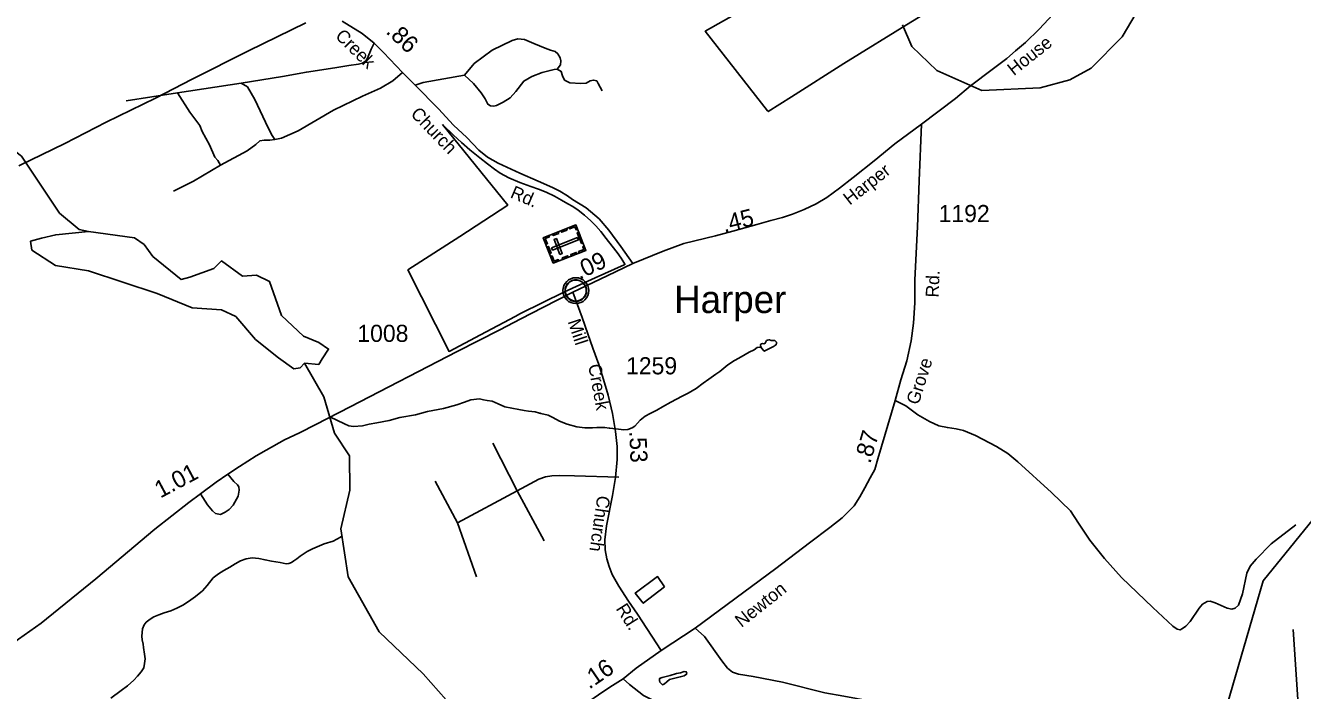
# Model space of a CAD drawing. Extents: x 2082433 to 2279600, y 546599 to 755198.
# Drawn here: x 2198267 to 2207567, y 562377 to 567224 of the extents above; entities that cross this region are included whole.
import ezdxf

# ---------------------------------------------------------------- set-up
doc = ezdxf.new("R2010")
doc.units = 0
for name, color, linetype in [('Exist Boundary Land Use NC Cultural Resources Department', 7, 'Continuous'), ('Exist Civil Demographics Community CELL', 7, 'Continuous'), ('Exist Civil Demographics Community Label', 7, 'Continuous'), ('Exist Cultural Cemetery CELL', 7, 'Continuous'), ('Exist Hydrographic Creek Single Shore', 7, 'Continuous'), ('Exist Hydrographic Misc Water Feature', 7, 'Continuous'), ('Exist Hydrographic Pond Under 1500 Sq Ft', 7, 'Continuous'), ('Exist Road Non-System Type 51', 7, 'Continuous'), ('Exist Road Secondary Mileage Hundredths English Label', 7, 'Continuous'), ('Exist Road Secondary Type 51 Attributed', 7, 'Continuous'), ('Exist Road Secondary Type 51 Label', 7, 'Continuous'), ('Exist Road Secondary Type 51 Number Label', 7, 'Continuous'), ('Exist Utilities Electrical Transmission Line', 7, 'Continuous')]:
    doc.layers.add(name, color=color, linetype=linetype)

msp = doc.modelspace()

# ---------------------------------------------------------------- linework, layer by layer
at = {"layer": 'Exist Boundary Land Use NC Cultural Resources Department'}
for points in [[(2204715.7, 567248.5), (2204227.3, 566946), (2203844.4, 566703.3), (2203676.1, 566596.4), (2203670.5, 566601.8), (2203217, 567182.5), (2204400.7, 567854), (2204170.3, 568161.1), (2204170.5, 568343.9), (2204138.5, 568527.5), (2204137.2, 568540.7), (2204168.8, 568689.2), (2204233.8, 568701.4), (2204352.3, 568722.6), (2204543.5, 568701.7), (2205130.9, 567502.9), (2204715.7, 567248.5)], [(2201303.6, 566501.8), (2201382.8, 566425.1), (2201441, 566371.1), (2201501.7, 566318.5), (2201574.5, 566259.8), (2201631.7, 566215.4), (2201681.5, 566177.5), (2201724, 566146.6), (2201786.5, 566112.6), (2201866.3, 566080), (2201946.5, 566051), (2202003.3, 566030.9), (2202057.8, 566009.1), (2202118.7, 565979.7), (2202170.8, 565951.4), (2202215.7, 565925.2), (2202252.2, 565903.9), (2202292.2, 565877), (2202338.5, 565840.5), (2202383.4, 565801), (2202421.2, 565762.8), (2202455.8, 565722.1), (2202495.2, 565672.3), (2202538.7, 565616.7), (2202576.2, 565568.8), (2202605.7, 565528.3), (2202618, 565509.2), (2202632, 565485.1), (2202633, 565483.3), (2202626, 565479.9), (2202415.8, 565385.6), (2202191.7, 565283), (2201872.9, 565125.1), (2201832.3, 565103.5), (2201581.1, 564969.4), (2201351.2, 564848.1), (2201052.2, 565442.9), (2201430.6, 565686.4)], [(2201430.6, 565686.4), (2201778.5, 565915.2), (2201303.6, 566501.8)]]:
    msp.add_lwpolyline(points, dxfattribs=at)
at = {"layer": 'Exist Civil Demographics Community CELL'}
msp.add_lwpolyline([(2202197.1, 565304), (2202198.1, 565309.5), (2202199.8, 565316.1), (2202202.8, 565323.3), (2202205.7, 565329.1), (2202209, 565334.8), (2202212.8, 565339.9), (2202216.7, 565344.3), (2202221.3, 565348.9), (2202226.9, 565353.5), (2202232.3, 565357.1), (2202237.2, 565360), (2202242.2, 565362.4), (2202247.7, 565364.7), (2202253.3, 565366.6), (2202257.6, 565367.7), (2202262.5, 565368.4), (2202266.6, 565369.2), (2202273, 565369.4), (2202277.4, 565369.3), (2202283.1, 565369.1), (2202288, 565368.3), (2202292.9, 565367.4), (2202297.9, 565365.9), (2202303.1, 565364), (2202309.7, 565361.1), (2202316, 565357.6), (2202321, 565354), (2202326.2, 565350), (2202329.5, 565346.9), (2202333.6, 565342.5), (2202337.5, 565337.8), (2202340.6, 565333.2), (2202343.7, 565328.2), (2202346.2, 565323.1), (2202348.2, 565318), (2202349.8, 565313), (2202351, 565308.4), (2202352.1, 565302.4), (2202352.8, 565297.7), (2202353, 565291.7), (2202352.8, 565285.9), (2202352.3, 565280.2), (2202351.3, 565274.7), (2202349.7, 565268.6), (2202347.8, 565262.7), (2202345.5, 565257.7), (2202342.4, 565251.7), (2202339.1, 565246.4), (2202335.6, 565241.7), (2202331.4, 565236.9), (2202326.1, 565231.9), (2202321.1, 565227.8), (2202316.1, 565224.4), (2202311.8, 565221.9), (2202304.9, 565218.6), (2202297.8, 565215.9), (2202291.8, 565214.5), (2202285.2, 565213.2), (2202280.8, 565212.7), (2202276.3, 565212.4), (2202270.7, 565212.4), (2202266.5, 565212.9), (2202260.8, 565213.6), (2202254.9, 565214.9), (2202250.3, 565216.2), (2202245.1, 565218.1), (2202240.6, 565220.1), (2202236.6, 565222.3), (2202229.8, 565226.4), (2202224.2, 565230.6), (2202219.3, 565235.1), (2202214.9, 565240), (2202211.7, 565244), (2202208.7, 565248.1), (2202204.6, 565255.2), (2202202.9, 565258.8), (2202201.2, 565262.8), (2202198.6, 565271), (2202197.1, 565278), (2202196.4, 565283.2), (2202196, 565289.5), (2202196, 565294.2), (2202196.5, 565300.7)], close=True, dxfattribs=at)
for centre, radius in [((2202274.7, 565291.5), 94.3), ((2202274.4, 565291.8), 76.7)]:
    msp.add_circle(centre, radius, dxfattribs=at)
at = {"layer": 'Exist Cultural Cemetery CELL'}
for points in [[(2202110.5, 565491.9), (2202037.9, 565677.2), (2202275, 565770.1), (2202347.6, 565584.7)], [(2202211.8, 565733.2), (2202171.5, 565717.4), (2202167.3, 565728), (2202207.7, 565743.8)], [(2202287, 565739.2), (2202276.4, 565735.1), (2202268.3, 565755.5), (2202230.7, 565740.8), (2202226.6, 565751.2), (2202275, 565770.1)], [(2202078.2, 565693.1), (2202082.4, 565682.5), (2202052.4, 565670.8), (2202067.2, 565633), (2202056.8, 565629), (2202037.9, 565677.3)], [(2202098, 565604.1), (2202104.8, 565586.7), (2202293.6, 565660.6), (2202286.8, 565678)], [(2202150.4, 565709.1), (2202110.1, 565693.3), (2202105.9, 565703.9), (2202146.3, 565719.7)], [(2202159, 565554.7), (2202176.4, 565561.5), (2202133.4, 565671.1), (2202116, 565664.3)], [(2202315.9, 565634), (2202285, 565713), (2202295.6, 565717.2), (2202326.5, 565638.2)], [(2202083.5, 565560.8), (2202064.6, 565609.1), (2202075.2, 565613.2), (2202094.1, 565565)], [(2202150.8, 565507.7), (2202146.7, 565518.2), (2202116.7, 565506.5), (2202101.9, 565544.2), (2202091.6, 565540.2), (2202110.5, 565491.9)], [(2202219.9, 565534.7), (2202179.5, 565518.9), (2202175.4, 565529.5), (2202215.7, 565545.3)], [(2202282.5, 565559.2), (2202242.1, 565543.4), (2202238, 565554), (2202278.3, 565569.8)], [(2202335.5, 565615.5), (2202324.8, 565611.3), (2202332.8, 565590.8), (2202295.2, 565576.1), (2202299.2, 565565.7), (2202347.5, 565584.7)]]:
    msp.add_lwpolyline(points, close=True, dxfattribs=at)
at = {"layer": 'Exist Hydrographic Creek Single Shore'}
for points in [[(2204653, 567230.2), (2204721.1, 567071.4), (2204905, 566897.1), (2205231.1, 566749.5), (2205656.1, 566770.4), (2205872.1, 566828.4), (2206029.1, 566913.8), (2206253.1, 567142.2), (2206450.1, 567475.9)], [(2197375.8, 566714.6), (2198035.8, 566425.7), (2198236.8, 566270.8), (2198514.9, 565855.1), (2198656.8, 565737.5), (2198724.6, 565723.6)], [(2203622.3, 564884.1), (2203613.9, 564880.2), (2203595.7, 564876), (2203574.4, 564859.8), (2203538.1, 564841.7), (2203508.3, 564825.6), (2203462.2, 564799.3), (2203430.6, 564781), (2203382.9, 564750.9), (2203323.2, 564702.3), (2203293.5, 564682), (2203243.6, 564645.8), (2203202, 564617.6), (2203150.3, 564577.1), (2203092.3, 564542.9), (2203048.4, 564522.3), (2202966.6, 564477.9), (2202906.9, 564443.5), (2202863.5, 564419.3), (2202815.9, 564396.9), (2202779.8, 564376.8), (2202742.1, 564346.4), (2202724.2, 564326.4), (2202703.9, 564304.3), (2202686.1, 564292), (2202652.5, 564278), (2202624.4, 564275.8), (2202566.5, 564283.2), (2202522.5, 564289.1), (2202518.2, 564288.9), (2202486.6, 564292.5), (2202438.4, 564294.5), (2202428.5, 564294.4)], [(2200299.4, 564762.4), (2200439.9, 564517.4), (2200516.8, 564253.4), (2200625.9, 564087.2), (2200628, 563837.9), (2200563, 563553.9), (2200615.9, 563205.1), (2200842.9, 562803.6), (2201161.9, 562498.6), (2201497.8, 562118)], [(2202009.8, 564399.3), (2201979.7, 564407.1), (2201929.7, 564413), (2201897.9, 564418.7), (2201859.7, 564424.4), (2201809.5, 564434.1), (2201757.4, 564445.5), (2201709.8, 564465.3), (2201665.5, 564485), (2201629.5, 564490.9), (2201601.6, 564496.6), (2201573.1, 564502.2), (2201509.1, 564496), (2201463.4, 564479.4), (2201407.4, 564459.1), (2201309.8, 564432.4), (2201194.3, 564409.8), (2201106.4, 564385.3), (2200992.4, 564366.4), (2200914.6, 564345.7), (2200824.8, 564327.2), (2200770.7, 564316.8), (2200720.9, 564306.4), (2200655.3, 564302.2), (2200621, 564305.7), (2200588.8, 564319.5), (2200482.4, 564371.7)], [(2202428.5, 564294.4), (2202396.3, 564291.9), (2202354.1, 564291.8), (2202340.6, 564291.8), (2202282.3, 564299.4), (2202210.4, 564316.8), (2202156, 564340.3), (2202106.4, 564366.1), (2202073.6, 564384), (2202019.9, 564395.4), (2202016, 564397.6), (2202009.8, 564399.3)], [(2206938.2, 561998.3), (2207280.2, 563175.5), (2207742.2, 563743.4)]]:
    msp.add_lwpolyline(points, dxfattribs=at)
at = {"layer": 'Exist Hydrographic Misc Water Feature'}
msp.add_line((2207498.5, 562820.1), (2207554.3, 561978.1), dxfattribs=at)
msp.add_lwpolyline([(2198887.7, 562320.8), (2198963.4, 562377.1), (2199009.1, 562411.6), (2199054.8, 562451.7), (2199082.3, 562482), (2199108.3, 562512.2), (2199127.8, 562542.5), (2199133.6, 562572.4), (2199137.5, 562608.3), (2199133.4, 562642.2), (2199126.8, 562690.2), (2199122.7, 562714.3), (2199116.5, 562746.1), (2199114.1, 562772), (2199119.6, 562825.9), (2199131.9, 562856.1), (2199145.7, 562874.3), (2199175.2, 562896.6), (2199201.2, 562912.6), (2199237.3, 562927), (2199275.3, 562943.2), (2199324.9, 562957.6), (2199368.6, 562975.7), (2199412.6, 562997.8), (2199454.1, 563024.4), (2199504.3, 563062.7), (2199555.6, 563102.8), (2199589.6, 563143.1), (2199633.1, 563197.3), (2199672.8, 563227.8), (2199711, 563252.1), (2199754.5, 563276.3), (2199794.4, 563298.7), (2199832.6, 563320.9), (2199874, 563335.3), (2199918.3, 563343.2), (2199966.3, 563337.6), (2200011.8, 563327.9), (2200058.1, 563320.5), (2200122.1, 563308.8), (2200166.2, 563300.9), (2200184, 563303.1), (2200204.1, 563309.4), (2200220.3, 563321.6), (2200243.9, 563335.4), (2200268.1, 563355.7), (2200317.5, 563390), (2200357.1, 563408.4), (2200441.4, 563446.7), (2200506.8, 563465.2), (2200560.9, 563493.6), (2200571, 563500.8)], dxfattribs=at)
at = {"layer": 'Exist Hydrographic Pond Under 1500 Sq Ft'}
for points in [[(2198724.6, 565723.6), (2198486.7, 565698.8), (2198383.4, 565675), (2198303.9, 565651.2), (2198311.8, 565587.6), (2198484.9, 565473.9), (2198725.2, 565436.7), (2199226, 565269.9), (2199480.4, 565166.7), (2199695, 565150.8), (2199798.4, 565103.1), (2199941.4, 564936.3), (2200108.4, 564801.3), (2200219.7, 564721.9), (2200267.4, 564729.8), (2200299.4, 564762.4), (2200402.5, 564753.7), (2200426.3, 564793.4), (2200474, 564864.9), (2200402.5, 564912.5), (2200291.2, 564960.2), (2200132.2, 565111.1), (2200044.8, 565357.3), (2199949.4, 565404.9), (2199846, 565397), (2199695, 565508.2), (2199639.4, 565452.6), (2199464.5, 565389.1), (2199400.9, 565373.2), (2199194.2, 565540), (2199130.6, 565627.3), (2199061.4, 565675.2), (2198724.6, 565723.6)], [(2203619.1, 564896.6), (2203623.2, 564880.6), (2203629.1, 564870.7), (2203647.2, 564849), (2203675, 564865), (2203699, 564877.2), (2203719.1, 564887.6), (2203724.9, 564891.6), (2203734.7, 564897.4), (2203737, 564907.6), (2203737, 564915.3), (2203724.5, 564927.3), (2203707, 564927.1), (2203696.8, 564927), (2203686.3, 564933.1), (2203680.8, 564933.1), (2203670.7, 564931), (2203662.7, 564926.9), (2203659.1, 564917), (2203654.7, 564909.1), (2203642.9, 564904.7), (2203634.7, 564906.8), (2203624.8, 564902.6), (2203619.1, 564896.6)], [(2202921.2, 563132.9), (2202870.6, 563206.9), (2202706.9, 563086.2), (2202765.3, 563012.2), (2202921.2, 563132.9)], [(2203064.4, 562515.4), (2203078.6, 562513.3), (2203082.5, 562503.4), (2203080.6, 562495.5), (2203064.6, 562483.4), (2203034.7, 562475.3), (2202986.7, 562465.1), (2202956.8, 562456.6), (2202937.3, 562438.5), (2202920.9, 562424.4), (2202904.9, 562418.2), (2202899.1, 562424.4), (2202887, 562438.4), (2202884.8, 562450.1), (2202885, 562464.3), (2202903, 562472.5), (2202960.7, 562486.9), (2203006.8, 562501), (2203036.7, 562505.4), (2203064.4, 562515.4)]]:
    msp.add_lwpolyline(points, dxfattribs=at)
at = {"layer": 'Exist Road Non-System Type 51'}
for p, q in [((2199837.3, 566804.7), (2199373.9, 566732.3)), ((2199373.9, 566732.3), (2198999.8, 566674.4)), ((2201847.2, 563831.9), (2201670.1, 564180.4)), ((2201412.1, 563598.4), (2201250.1, 563901.6)), ((2202005.4, 563916.7), (2201847.2, 563831.9)), ((2201847.2, 563831.9), (2201412.1, 563598.4)), ((2201847.2, 563831.9), (2202043, 563466.6)), ((2201412.1, 563598.4), (2201551.5, 563204.8))]:
    msp.add_line(p, q, dxfattribs=at)
for points in [[(2201463.9, 566862.6), (2201533.9, 566947.1), (2201664.3, 567043.6), (2201811.5, 567116), (2201852.5, 567128.1), (2201900.8, 567120.9), (2201968.4, 567091.9), (2202050.4, 567058.1), (2202091.4, 567043.6), (2202125.2, 567034), (2202144.5, 567017.1), (2202161.4, 566988.1), (2202166.3, 566966.4), (2202163.8, 566937.4), (2202139.7, 566906.1)], [(2200805.1, 567094.3), (2200783.4, 567050.9), (2200756.8, 566985.7), (2200744.7, 566966.4), (2200720.6, 566949.5), (2200691.7, 566942.3), (2200621.7, 566932.6), (2200520.3, 566915.7), (2200312.7, 566884.3), (2200139, 566853), (2199837.3, 566804.7)], [(2200083.5, 566392), (2200131.7, 566401.7), (2200252.4, 566457.2), (2200510.6, 566606.8), (2200720.6, 566708.2), (2200850.9, 566768.5), (2200942.6, 566821.6), (2201012.6, 566881.9)], [(2201104.3, 566790.2), (2201162.3, 566809.5), (2201463.9, 566862.6)], [(2201463.9, 566862.6), (2201529.1, 566802.3), (2201584.6, 566732.3), (2201613.6, 566688.9), (2201632.9, 566650.2), (2201652.2, 566638.2), (2201676.3, 566635.8), (2201698.1, 566640.6), (2201746.3, 566664.7), (2201797, 566696.1), (2201838, 566741.9), (2201896, 566819.2), (2201953.9, 566853), (2202028.7, 566881.9), (2202086.6, 566896.4), (2202118, 566903.6), (2202139.7, 566906.1)], [(2202139.7, 566906.1), (2202168.7, 566889.2), (2202178.3, 566857.8), (2202192.8, 566826.4), (2202231.4, 566807.1), (2202311.1, 566802.3), (2202349.7, 566804.7), (2202378.6, 566821.6), (2202402.8, 566826.4), (2202426.9, 566821.6), (2202436.6, 566802.3), (2202465.5, 566746.8)], [(2199837.3, 566804.7), (2199883.2, 566778.1), (2199936.3, 566684), (2200032.8, 566478.9), (2200064.2, 566423.4), (2200083.5, 566392)], [(2199373.9, 566732.3), (2199463.2, 566592.3), (2199535.6, 566495.8), (2199552.5, 566452.3), (2199605.6, 566353.4), (2199646.6, 566264.1), (2199668.4, 566240), (2199687.7, 566206.2)], [(2199687.7, 566206.2), (2199880.7, 566309.9), (2199943.5, 566355.8), (2199972.5, 566382.3), (2200003.8, 566387.2), (2200044.9, 566387.2), (2200083.5, 566392)], [(2199687.7, 566206.2), (2199489.8, 566090.3), (2199345, 566015.5)], [(2204600.6, 564491.1), (2204677.8, 564451.6), (2204766.3, 564385.6), (2204851.1, 564338.6), (2204918.9, 564306.5), (2204981, 564293.4), (2205045.1, 564283.9), (2205097.8, 564270.8), (2205186.3, 564235), (2205338.9, 564154), (2205419.9, 564103.1), (2205493.3, 564042.9), (2205740, 563820.6), (2205877.5, 563686.9), (2205935.9, 563596.5), (2206018.8, 563472.2), (2206126.1, 563338.5), (2206248.5, 563199.1), (2206476.4, 562982.6), (2206623.3, 562845.1), (2206653.5, 562824.4), (2206676.1, 562818.7), (2206693, 562828.1), (2206717.5, 562845.1), (2206749.5, 562879), (2206813.5, 562976.9), (2206839.9, 563005.2), (2206871.9, 563025.9), (2206894.5, 563027.8), (2206932.2, 563016.5), (2207018.8, 562976.9), (2207052.7, 562969.4), (2207077.2, 562976.9), (2207101.7, 562999.5), (2207129.9, 563080.5), (2207162, 563233), (2207186.4, 563282), (2207229.8, 563332.9), (2207339, 563445.9), (2207519.8, 563583.3)], [(2199739.7, 563952.5), (2199783, 563899.7), (2199811.3, 563875.3), (2199820.7, 563860.2), (2199822.6, 563835.7), (2199815, 563794.3), (2199779.2, 563726.5), (2199751, 563696.3), (2199720.9, 563675.6), (2199687, 563660.6), (2199651.2, 563666.2), (2199628.6, 563686.9), (2199592.8, 563730.2), (2199540.1, 563809.3)], [(2202587.3, 563931.8), (2202265.3, 563941.2), (2202156, 563943.1), (2202099.5, 563941.2), (2202054.3, 563933.6), (2202005.4, 563916.7)], [(2203144.8, 562830), (2203212.6, 562769.7), (2203336.9, 562592.7), (2203378.3, 562540), (2203416, 562509.8), (2203459.3, 562496.6), (2203566.7, 562477.8), (2203779.5, 562436.4), (2204088.3, 562359.2), (2204227.7, 562334.7), (2204502.7, 562283.8), (2204689.1, 562251.8), (2204713.6, 562251.8), (2204755, 562265), (2204792.7, 562272.5), (2204892.5, 562248), (2205288, 562174.6), (2205357.7, 562165.2), (2205387.8, 562163.3), (2205410.4, 562167.1), (2205425.5, 562180.2), (2205438.7, 562197.2), (2205457.5, 562281.9)], [(2202619.3, 562460.9), (2202664.5, 562421.3), (2202768.1, 562340.3), (2202854.7, 562297), (2203080.8, 562197.2), (2203184.3, 562155.8), (2203265.3, 562125.6), (2203457.4, 562076.7), (2203726.7, 562012.6), (2203917, 561969.3), (2203984.8, 561929.8)]]:
    msp.add_lwpolyline(points, dxfattribs=at)
at = {"layer": 'Exist Road Secondary Type 51 Attributed'}
for points in [[(2204792.6, 566504), (2205040.7, 566693.2), (2205149.8, 566784.4), (2205307.8, 566904.6), (2205413.5, 566984.7), (2205475.8, 567040.3), (2205549.2, 567100.4), (2205649.3, 567198.3), (2205782.8, 567340.7), (2205908.6, 567483.1), (2206062.1, 567641.1), (2206175.6, 567761.3), (2206321.3, 567910.4), (2206496, 568081.7), (2206721.9, 568306.4), (2206996.7, 568620.2), (2207141.3, 568793.8)], [(2200573.4, 567256), (2200718.2, 567166.7), (2200805.1, 567094.3), (2200875.1, 567026.7), (2201012.6, 566881.9), (2201104.3, 566790.2), (2201273.3, 566616.4), (2201384.3, 566498.2), (2201480.8, 566406.5), (2201569.3, 566314.7), (2201631.5, 566265.4), (2201709.3, 566221.3), (2201867.6, 566148.6), (2201999.9, 566088.9), (2202103.6, 566042.2), (2202158.1, 566016.3), (2202215.2, 565982.5), (2202251.5, 565956.6), (2202350.5, 565894.3), (2202443.9, 565814.2), (2202515.1, 565731.9), (2202601.9, 565613.9), (2202690.9, 565489.3)], [(2202690.9, 565489.3), (2202911.2, 565578.3), (2203060.8, 565634.7), (2203291.7, 565691.8), (2203418.6, 565725.2), (2203594, 565773.3), (2203695.7, 565801.8), (2203780.2, 565825.3), (2203853.6, 565849.8), (2203938.1, 565883.2), (2204026, 565923.2), (2204101.7, 565970), (2204195.2, 566038.9), (2204295.3, 566116.8), (2204446.6, 566237), (2204599, 566361.6), (2204792.6, 566504)], [(2204792.6, 566504), (2204775.9, 566092.4), (2204762.8, 565756.1), (2204744.8, 565369.6), (2204742.7, 565202.8), (2204734.3, 565055), (2204717.4, 564926.1), (2204685.4, 564779.3), (2204642, 564641.8), (2204600.6, 564491.1), (2204474.4, 564065.5), (2204451.8, 563986.4), (2204417.9, 563926.1), (2204378.4, 563854.5), (2204342.6, 563788.6), (2204301.2, 563722.7), (2204214.5, 563636.1), (2204124.1, 563564.5), (2203977.2, 563453.4), (2203732.4, 563266.9), (2203144.8, 562830), (2202896.2, 562668.5)], [(2202252.1, 565281.2), (2202504, 565400.3), (2202690.9, 565489.3)], [(2197818.1, 562442.5), (2197931.9, 562527.2), (2198044.4, 562618.5), (2198216.4, 562750.9), (2198379.9, 562867.7), (2198779.2, 563189.7), (2199208.6, 563553.2), (2199455.3, 563747.2), (2199540.1, 563809.3), (2199654.9, 563894.1), (2199739.7, 563952.5), (2199825.6, 564009.7), (2199946.4, 564086.4), (2200020.3, 564129.5), (2200152.1, 564203), (2200261.4, 564255.7), (2200381.9, 564316), (2200630.5, 564444), (2201410.2, 564848.9), (2201721, 565005.3), (2201873.5, 565086.2), (2202033.6, 565169.1), (2202252.1, 565281.2)], [(2202896.2, 562668.5), (2202723.5, 562931.9), (2202658.2, 563026.6), (2202586.7, 563137.7), (2202540.3, 563221.9), (2202516.7, 563280.7), (2202499.3, 563336), (2202489.2, 563402.3), (2202487, 563473.8), (2202498.9, 563576.7), (2202541.2, 563798.2), (2202564.2, 563928.1), (2202575.6, 564060.1), (2202574.7, 564155.2), (2202563.3, 564263.7), (2202541.8, 564396.6), (2202509.4, 564529.4), (2202476.7, 564642.8), (2202441.7, 564752.4), (2202398.8, 564871.8), (2202363.3, 564976.6), (2202321.4, 565096.7), (2202252.1, 565281.2)], [(2202896.2, 562668.5), (2202714.5, 562539.3), (2202619.3, 562460.9), (2202521.4, 562400.5), (2202438.7, 562344), (2202370.4, 562295.4), (2202228.2, 562195.4)]]:
    msp.add_lwpolyline(points, dxfattribs=at)
at = {"layer": 'Exist Utilities Electrical Transmission Line'}
msp.add_lwpolyline([(2200309.1, 567243.9), (2199890.6, 567039.2), (2199480.3, 566832.3), (2199213.4, 566694.5), (2198854.8, 566520.2), (2198551.9, 566364.2), (2198217.1, 566202)], dxfattribs=at)

# ---------------------------------------------------------------- texts
at = {"layer": 'Exist Civil Demographics Community Label'}
msp.add_text('Harper', height=200, dxfattribs=at).set_placement((2202990.4, 565128.2))
at = {"layer": 'Exist Road Secondary Mileage Hundredths English Label'}
for s, rotation, p in [('.86', 316.61983, (2200885.6, 567172.7)), ('.45', 14.33027, (2203356.1, 565713.5)), ('.09', 25.52696, (2202301.5, 565369.5)), ('.53', 272.48733, (2202663.4, 564266.9)), ('.87', 73.42211, (2204418.5, 564025.5)), ('1.01', 28.08634, (2199248.6, 563775.4)), ('.16', 34.53267, (2202372.7, 562382.3))]:
    msp.add_text(s, height=125, rotation=rotation, dxfattribs=at).set_placement(p)
at = {"layer": 'Exist Road Secondary Type 51 Label'}
for s, rotation, p in [('Creek', 315.36675, (2200516.7, 567140.8)), ('House', 38.39174, (2205464.7, 566854.2)), ('Church', 313.96213, (2201065.8, 566574)), ('Harper', 37.97064, (2204269.1, 565910.7)), ('Rd.', 336.8792, (2201790.8, 565972.6)), ('Rd.', 87.6777, (2204917.2, 565240)), ('Mill', 288.12235, (2202214.7, 565066.8)), ('Grove', 72.52978, (2204769.9, 564453.4)), ('Creek', 280.35994, (2202364.3, 564747.5)), ('Church', 261.83667, (2202432, 563801.4)), ('Newton', 38.56961, (2203481.1, 562832.1)), ('Rd.', 302.1778, (2202562.9, 562973.2))]:
    msp.add_text(s, height=95, rotation=rotation, dxfattribs=at).set_placement(p)
at = {"layer": 'Exist Road Secondary Type 51 Number Label'}
for s, p in [('1192', (2204917.2, 565791)), ('1008', (2200683.5, 564917.7)), ('1259', (2202640.6, 564681.1))]:
    msp.add_text(s, height=125, dxfattribs=at).set_placement(p)

doc.saveas('drawing.dxf')
